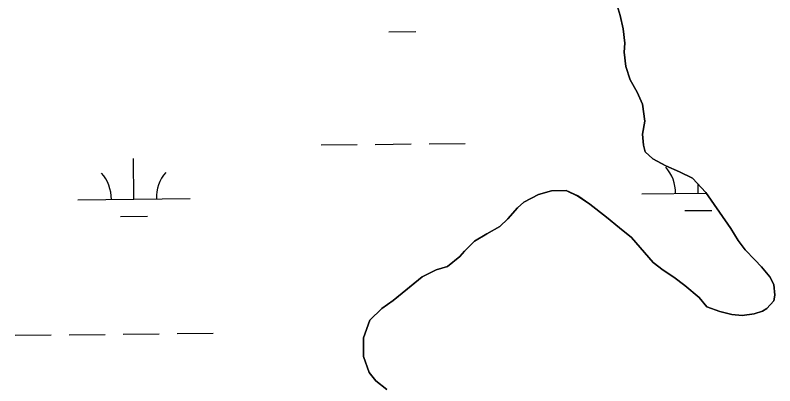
# Model space of a CAD drawing. Extents: x 3734862 to 3772949, y 391520 to 417239.
# Drawn here: x 3763957 to 3764632, y 410760 to 411090 of the extents above; entities that cross this region are included whole.
import ezdxf

# ---------------------------------------------------------------- set-up
doc = ezdxf.new("R2010")
doc.units = 0
doc.layers.add('V-TOPO-SHOR', color=7, linetype='Continuous')
doc.layers.add('V-WETL-SWMP', color=7, linetype='Continuous')

msp = doc.modelspace()

# ---------------------------------------------------------------- linework, layer by layer
at = {"layer": 'V-TOPO-SHOR'}
for p, q in [((3764494.63, 411089.59), (3764491.09, 411101.54)), ((3764497.37, 411077.64), (3764494.63, 411089.59)), ((3764498.92, 411064.89), (3764497.37, 411077.64)), ((3764498.09, 411056.94), (3764498.92, 411064.89)), ((3764499.63, 411044.2), (3764498.09, 411056.94)), ((3764503.57, 411032.24), (3764499.63, 411044.2)), ((3764509.89, 411021.47), (3764503.57, 411032.24)), ((3764514.63, 411010.71), (3764509.89, 411021.47)), ((3764516.56, 410995.58), (3764514.63, 411010.71)), ((3764514.53, 410984.04), (3764516.56, 410995.58)), ((3764515.28, 410974.09), (3764514.53, 410984.04)), ((3764516.85, 410968.12), (3764515.28, 410974.09)), ((3764523.6, 410962.12), (3764516.85, 410968.12)), ((3764535.11, 410955.71), (3764523.6, 410962.12)), ((3764547.43, 410950.49), (3764535.11, 410955.71)), ((3764558.95, 410944.88), (3764547.43, 410950.49)), ((3764570.84, 410932.1), (3764558.95, 410944.88)), ((3764421.99, 410930.27), (3764433.54, 410933.41)), ((3764433.54, 410933.41), (3764446.68, 410933.76)), ((3764446.68, 410933.76), (3764457.01, 410928.94)), ((3764583.11, 410914.54), (3764570.84, 410932.1)), ((3764408.83, 410923.56), (3764421.99, 410930.27)), ((3764457.01, 410928.94), (3764467.73, 410921.74)), ((3764394.85, 410908.49), (3764403.24, 410918.41)), ((3764403.24, 410918.41), (3764408.83, 410923.56)), ((3764467.73, 410921.74), (3764482.41, 410910.14)), ((3764593.01, 410900.17), (3764583.11, 410914.54)), ((3764387.66, 410901.75), (3764394.85, 410908.49)), ((3764482.41, 410910.14), (3764493.91, 410900.55)), ((3764376.09, 410895.42), (3764387.66, 410901.75)), ((3764493.91, 410900.55), (3764504.63, 410892.15)), ((3764599.73, 410889.4), (3764593.01, 410900.17)), ((3764364.92, 410888.7), (3764376.09, 410895.42)), ((3764504.63, 410892.15), (3764524.04, 410869.79)), ((3764356.13, 410879.98), (3764364.92, 410888.7)), ((3764605.67, 410881.02), (3764599.73, 410889.4)), ((3764352.14, 410875.22), (3764356.13, 410879.98)), ((3764614.39, 410872.23), (3764605.67, 410881.02)), ((3764340.96, 410866.11), (3764352.14, 410875.22)), ((3764620.34, 410865.84), (3764614.39, 410872.23)), ((3764331, 410863.36), (3764340.96, 410866.11)), ((3764524.04, 410869.79), (3764532.77, 410862.99)), ((3764627.86, 410857.06), (3764620.34, 410865.84)), ((3764305.46, 410846.34), (3764318.64, 410857.04)), ((3764318.64, 410857.04), (3764331, 410863.36)), ((3764532.77, 410862.99), (3764542.3, 410856.59)), ((3764631.42, 410850.28), (3764627.86, 410857.06)), ((3764542.3, 410856.59), (3764552.22, 410849.39)), ((3764632.18, 410840.73), (3764631.42, 410850.28)), ((3764292.69, 410836.04), (3764305.46, 410846.34)), ((3764552.22, 410849.39), (3764564.92, 410838.59)), ((3764564.92, 410838.59), (3764571.65, 410830.21)), ((3764631.36, 410835.55), (3764632.18, 410840.73)), ((3764282.71, 410828.92), (3764292.69, 410836.04)), ((3764571.65, 410830.21), (3764583.17, 410826.19)), ((3764624.97, 410828.81), (3764631.36, 410835.55)), ((3764271.93, 410818.61), (3764282.71, 410828.92)), ((3764583.17, 410826.19), (3764593.91, 410823.36)), ((3764593.91, 410823.36), (3764603.06, 410822.53)), ((3764603.06, 410822.53), (3764613.81, 410824.08)), ((3764613.81, 410824.08), (3764621.38, 410826.44)), ((3764621.38, 410826.44), (3764624.97, 410828.81)), ((3764266.29, 410802.71), (3764271.93, 410818.61)), ((3764266.23, 410786), (3764266.29, 410802.71)), ((3764271.35, 410772.05), (3764266.23, 410786)), ((3764277.29, 410764.47), (3764271.35, 410772.05)), ((3764287.21, 410756.87), (3764277.29, 410764.47))]:
    msp.add_line(p, q, dxfattribs=at)
msp.add_lwpolyline([(3764287.21, 410756.87), (3764277.29, 410764.47), (3764271.35, 410772.05), (3764266.23, 410786), (3764266.29, 410802.71), (3764271.93, 410818.61), (3764282.71, 410828.92), (3764292.69, 410836.04), (3764305.46, 410846.34), (3764318.64, 410857.04), (3764331, 410863.36), (3764340.96, 410866.11), (3764352.14, 410875.22), (3764356.13, 410879.98), (3764364.92, 410888.7), (3764376.09, 410895.42), (3764387.66, 410901.75), (3764394.85, 410908.49), (3764403.24, 410918.41), (3764408.83, 410923.56), (3764421.99, 410930.27), (3764433.54, 410933.41), (3764446.68, 410933.76), (3764457.01, 410928.94), (3764467.73, 410921.74), (3764482.41, 410910.14), (3764493.91, 410900.55), (3764504.63, 410892.15), (3764524.04, 410869.79), (3764532.77, 410862.99), (3764542.3, 410856.59), (3764552.22, 410849.39), (3764564.92, 410838.59), (3764571.65, 410830.21), (3764583.18, 410826.19), (3764593.91, 410823.36), (3764603.06, 410822.53), (3764613.81, 410824.08), (3764621.38, 410826.44), (3764624.97, 410828.81), (3764631.37, 410835.55), (3764632.18, 410840.73), (3764631.42, 410850.28), (3764627.86, 410857.06), (3764620.34, 410865.84), (3764614.39, 410872.23), (3764605.67, 410881.02), (3764599.73, 410889.4), (3764593.01, 410900.17), (3764583.11, 410914.54), (3764570.84, 410932.1), (3764558.95, 410944.88), (3764547.43, 410950.49), (3764535.11, 410955.71), (3764523.6, 410962.12), (3764516.85, 410968.12), (3764515.28, 410974.09), (3764514.53, 410984.04), (3764516.56, 410995.58), (3764514.63, 411010.71), (3764509.89, 411021.47), (3764503.57, 411032.24), (3764499.63, 411044.2), (3764498.09, 411056.94), (3764498.92, 411064.89), (3764497.37, 411077.64), (3764494.63, 411089.59), (3764491.09, 411101.54)], dxfattribs=at)
at = {"layer": 'V-WETL-SWMP'}
for p, q in [((3764288.99, 411075.03), (3764312.99, 411075.28)), ((3764228.64, 410974.39), (3764260.64, 410974.72)), ((3764276.64, 410974.89), (3764308.64, 410975.23)), ((3764324.64, 410975.4), (3764356.64, 410975.74)), ((3764062.08, 410926.19), (3764061.7, 410962.19)), ((3764563.96, 410931.49), (3764563.87, 410939.59)), ((3764513.96, 410930.97), (3764571.21, 410931.57)), ((3764012.08, 410925.67), (3764112.08, 410926.72)), ((3764552.12, 410915.94), (3764576.12, 410916.19)), ((3764050.24, 410910.64), (3764074.24, 410910.89)), ((3763956.51, 410805), (3763988.51, 410805.34)), ((3764004.51, 410805.51), (3764036.5, 410805.85)), ((3764052.5, 410806.01), (3764084.5, 410806.35)), ((3764100.5, 410806.52), (3764132.5, 410806.86))]:
    msp.add_line(p, q, dxfattribs=at)
for points in [[(3764491.09, 411101.54), (3764494.63, 411089.59), (3764497.37, 411077.64)], [(3764497.37, 411077.64), (3764498.91, 411064.9), (3764498.09, 411056.94), (3764499.63, 411044.2), (3764503.56, 411032.24), (3764509.89, 411021.47), (3764514.63, 411010.71), (3764516.56, 410995.58), (3764514.53, 410984.05), (3764515.28, 410974.09), (3764516.85, 410968.12), (3764523.6, 410962.12), (3764535.11, 410955.71), (3764547.43, 410950.49), (3764558.95, 410944.88), (3764570.84, 410932.1), (3764583.11, 410914.54), (3764593.01, 410900.17), (3764599.73, 410889.4), (3764605.67, 410881.02), (3764614.39, 410872.23), (3764620.34, 410865.84), (3764627.87, 410857.06), (3764631.42, 410850.28), (3764632.18, 410840.73), (3764631.37, 410835.55), (3764624.97, 410828.81), (3764621.38, 410826.44), (3764613.81, 410824.08), (3764603.06, 410822.53), (3764593.91, 410823.36), (3764583.18, 410826.19), (3764571.65, 410830.21), (3764564.92, 410838.59), (3764552.22, 410849.39), (3764542.3, 410856.59), (3764532.77, 410862.99), (3764524.04, 410869.79), (3764504.63, 410892.15), (3764493.91, 410900.55), (3764482.41, 410910.14), (3764467.73, 410921.74), (3764457.01, 410928.95), (3764446.68, 410933.76), (3764433.54, 410933.41), (3764421.99, 410930.27), (3764408.83, 410923.56), (3764403.24, 410918.4), (3764394.85, 410908.49), (3764387.66, 410901.75), (3764376.09, 410895.42), (3764364.92, 410888.7), (3764356.13, 410879.98), (3764352.14, 410875.22), (3764340.96, 410866.11), (3764331, 410863.36), (3764318.64, 410857.04), (3764292.69, 410836.04), (3764282.71, 410828.92), (3764271.93, 410818.61), (3764266.29, 410802.71), (3764266.23, 410786), (3764271.35, 410772.05), (3764277.29, 410764.47), (3764287.21, 410756.87)]]:
    msp.add_lwpolyline(points, dxfattribs=at)
for centre, start, end in [((3764508.71, 410931.39), 359.83336, 41.37702), ((3764006.83, 410926.08), 359.83336, 41.37702), ((3764117.31, 410927.25), 139.83336, 181.37702)]:
    msp.add_arc(centre, 35.25, start, end, dxfattribs=at)

doc.saveas('drawing.dxf')
